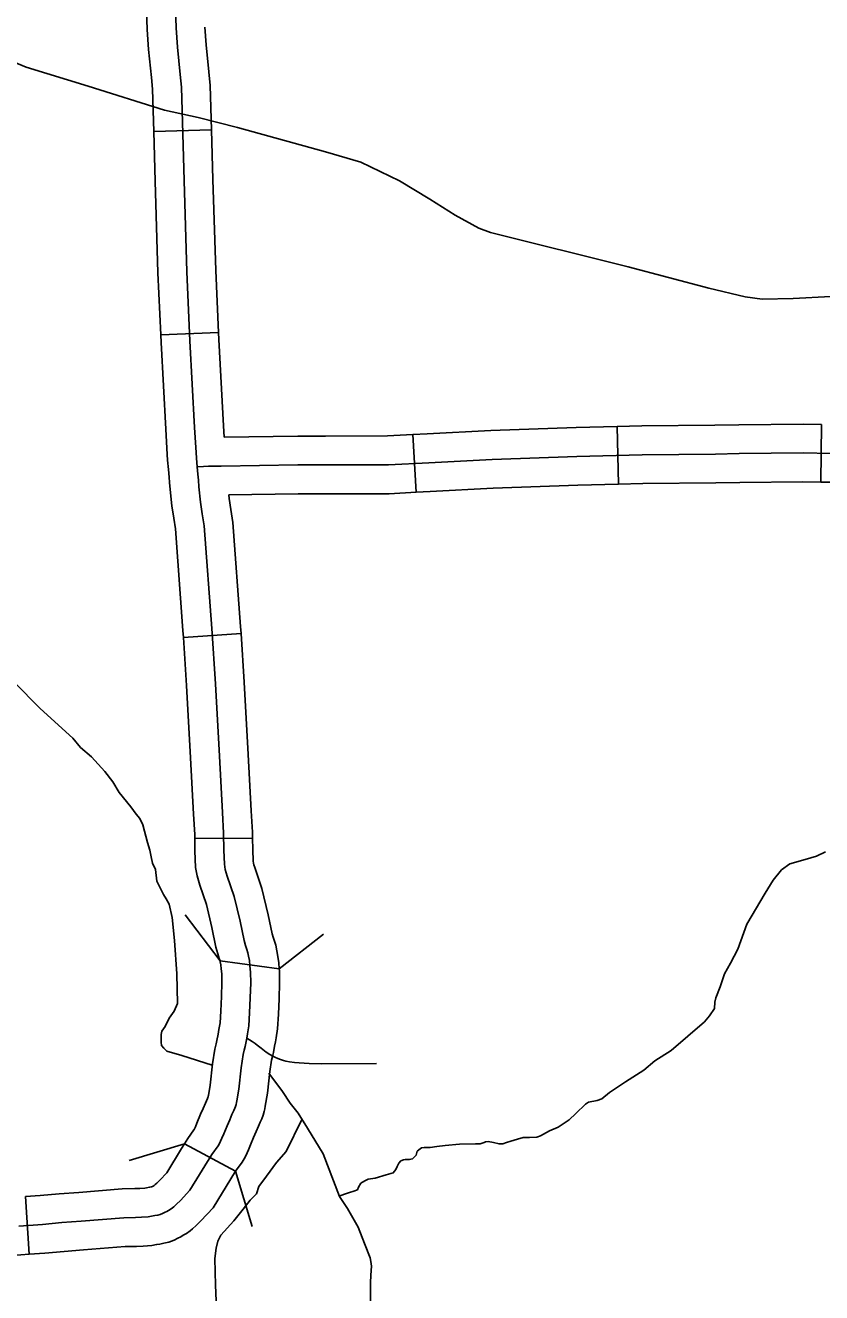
# Model space of a CAD drawing. Extents: x 1720274 to 1751788, y 372074 to 391887.
# Drawn here: x 1730899 to 1731226, y 374885 to 375405 of the extents above; entities that cross this region are included whole.
import ezdxf

# ---------------------------------------------------------------- set-up
doc = ezdxf.new("R2010")
doc.units = 0
for name, color, linetype in [('Level 32', 7, 'Continuous'), ('Level 35', 7, 'Continuous'), ('Level 38', 7, 'Continuous')]:
    doc.layers.add(name, color=color, linetype=linetype)

msp = doc.modelspace()

# ---------------------------------------------------------------- linework, layer by layer
at = {"layer": 'Level 32'}
for p, q in [((1730952.04, 375361.49), (1730975.73, 375362.14)), ((1730954.91, 375277.92), (1730978.58, 375278.97)), ((1731142.05, 375240.34), (1731142.65, 375216.64)), ((1731225.96, 375241.21), (1731225.58, 375217.51)), ((1731058.36, 375237.02), (1731059.63, 375213.36)), ((1730987.85, 375155.34), (1730964.2, 375153.8)), ((1730992.58, 375071.38), (1730968.88, 375071.18)), ((1730979.23, 375021.05), (1731003.51, 375017.74)), ((1730985.54, 374934.65), (1730964.67, 374945.91)), ((1730901, 374900.6), (1730899.38, 374924.25))]:
    msp.add_line(p, q, dxfattribs=at)
for points in [[(1730946.69, 375443.95), (1730947.05, 375440.02), (1730947.53, 375434.11), (1730948.07, 375427.04), (1730948.41, 375422.09), (1730949.12, 375411.18), (1730949.35, 375403.34), (1730949.9, 375395.07), (1730951.08, 375383.56), (1730951.56, 375378.82), (1730952.04, 375361.49)], [(1730960.96, 375411.75), (1730961.19, 375403.91), (1730961.71, 375396.06), (1730962.87, 375384.76), (1730963.4, 375379.59), (1730964.45, 375341.36), (1730965.61, 375303.87), (1730966.88, 375275.46)], [(1730973.04, 375404.29), (1730973.52, 375397.06), (1730974.66, 375385.97), (1730975.23, 375380.35), (1730975.73, 375362.14)], [(1730893.21, 375390.63), (1730899.65, 375387.81), (1730925.11, 375380.03), (1730956.51, 375370.19), (1730970.21, 375367.24), (1730986.43, 375363.1), (1731022.41, 375353.1), (1731036.93, 375348.81), (1731052.78, 375341.22), (1731065.32, 375333.69), (1731075.7, 375327.13), (1731085.39, 375321.72), (1731090.13, 375320.02), (1731146.57, 375305.9), (1731179.73, 375297.18), (1731194.62, 375293.58), (1731201.55, 375292.62), (1731214.3, 375292.88), (1731229.67, 375293.66)], [(1730952.04, 375361.49), (1730952.61, 375341.01), (1730953.77, 375303.42), (1730954.91, 375277.92)], [(1730975.73, 375362.14), (1730976.3, 375341.71), (1730977.45, 375304.32), (1730978.58, 375278.97)], [(1730954.91, 375277.92), (1730955.04, 375274.88), (1730956.95, 375239.19), (1730957.58, 375228.92), (1730957.72, 375226.51), (1730958.05, 375222.75)], [(1730978.58, 375278.97), (1730978.71, 375276.04), (1730980.61, 375240.56), (1730980.89, 375235.96)], [(1730966.88, 375275.46), (1730968.78, 375239.88), (1730969.41, 375229.63), (1730969.54, 375227.37), (1730969.85, 375223.78)], [(1731142.05, 375240.34), (1731125.23, 375239.91), (1731090.29, 375238.65), (1731064.22, 375237.34), (1731058.36, 375237.02)], [(1731225.96, 375241.21), (1731218.37, 375241.33), (1731191.97, 375241.06), (1731182.21, 375240.86), (1731152.2, 375240.59), (1731142.05, 375240.34)], [(1731058.36, 375237.02), (1731047.94, 375236.46), (1731022.5, 375236.41), (1731011.09, 375236.41), (1730980.89, 375235.96)], [(1731229.7, 375229.29), (1731218.33, 375229.48), (1731192.16, 375229.22), (1731182.39, 375229.01), (1731152.4, 375228.75), (1731125.6, 375228.07), (1731090.8, 375226.81), (1731064.84, 375225.5), (1731048.27, 375224.61), (1731022.52, 375224.56), (1731011.18, 375224.56), (1730979.68, 375224.09), (1730976.17, 375224.05), (1730974.48, 375224), (1730972.41, 375223.88), (1730969.85, 375223.78)], [(1730964.2, 375153.8), (1730964.02, 375156.57), (1730960.9, 375198.31), (1730960.23, 375202.7), (1730959.44, 375207.75), (1730958.76, 375214.54), (1730958.55, 375217.34), (1730958.34, 375219.62), (1730958.05, 375222.67)], [(1730990.24, 374989.33), (1730990.49, 374991.13), (1730991.01, 374994.36), (1730991.32, 374999.76), (1730991.62, 375005.89), (1730991.8, 375012.07), (1730991.74, 375016.38), (1730991.5, 375018.98), (1730991.26, 375021.11), (1730990.95, 375022.93), (1730990.65, 375024.26), (1730990.16, 375025.72), (1730989.62, 375027.35), (1730989.07, 375029.35), (1730987.44, 375037.3), (1730985.01, 375047.43), (1730982.17, 375055.73), (1730981.74, 375057.19), (1730981.38, 375058.52), (1730981.02, 375060.65), (1730980.77, 375066.47), (1730980.71, 375073.38), (1730980.17, 375081.87), (1730978.96, 375105.04), (1730977.32, 375134.75), (1730975.84, 375157.4), (1730972.68, 375199.64), (1730971.94, 375204.5), (1730971.2, 375209.25), (1730970.57, 375215.59), (1730970.36, 375218.33), (1730970.14, 375220.72), (1730969.85, 375223.78)], [(1731142.65, 375216.64), (1731125.96, 375216.22), (1731091.31, 375214.97), (1731065.45, 375213.67), (1731059.63, 375213.36)], [(1731225.58, 375217.51), (1731218.3, 375217.63), (1731192.35, 375217.37), (1731182.57, 375217.16), (1731152.6, 375216.9), (1731142.65, 375216.64)], [(1731229.72, 375217.44), (1731225.58, 375217.51)], [(1731059.63, 375213.36), (1731048.6, 375212.77), (1731022.53, 375212.71), (1731011.27, 375212.71), (1730982.81, 375212.29)], [(1730987.85, 375155.34), (1730987.67, 375158.23), (1730984.46, 375200.98), (1730983.65, 375206.3), (1730982.96, 375210.75), (1730982.81, 375212.29)], [(1730968.88, 375071.17), (1730968.87, 375072.95), (1730968.34, 375081.18), (1730967.12, 375104.4), (1730965.49, 375134.04), (1730964.2, 375153.8)], [(1730992.58, 375071.38), (1730992.56, 375073.81), (1730992, 375082.56), (1730990.79, 375105.67), (1730989.15, 375135.46), (1730987.85, 375155.34)], [(1730979.23, 375021.05), (1730978.92, 375021.97), (1730978.27, 375023.92), (1730977.54, 375026.6), (1730975.87, 375034.72), (1730973.62, 375044.12), (1730970.87, 375052.15), (1730970.34, 375053.97), (1730969.8, 375055.96), (1730969.21, 375059.39), (1730968.93, 375066.17), (1730968.88, 375071.18)], [(1731003.51, 375017.74), (1731003.28, 375020.21), (1731002.99, 375022.75), (1731002.58, 375025.21), (1731002.08, 375027.45), (1731001.41, 375029.46), (1731000.97, 375030.79), (1731000.61, 375032.11), (1730999.01, 375039.87), (1730996.41, 375050.73), (1730993.47, 375059.32), (1730993.15, 375060.4), (1730992.96, 375061.09), (1730992.82, 375061.9), (1730992.62, 375066.77), (1730992.58, 375071.38)], [(1730978.5, 374990.91), (1730978.76, 374992.88), (1730979.22, 374995.65), (1730979.48, 375000.39), (1730979.78, 375006.35), (1730979.95, 375012.16), (1730979.9, 375015.74), (1730979.71, 375017.76), (1730979.52, 375019.46), (1730979.32, 375020.64), (1730979.23, 375021.05)], [(1731001.99, 374987.75), (1731002.21, 374989.39), (1731002.81, 374993.07), (1731003.15, 374999.14), (1731003.46, 375005.42), (1731003.65, 375011.98), (1731003.58, 375017.01), (1731003.51, 375017.74)], [(1730964.67, 374945.91), (1730966.01, 374948.09), (1730968.54, 374951.63), (1730968.62, 374951.84), (1730969.15, 374952.95), (1730969.73, 374954.4), (1730971.23, 374958.09), (1730972.35, 374960.46), (1730973.22, 374962.62), (1730974.11, 374964.57), (1730974.28, 374964.94), (1730974.31, 374965.05), (1730974.42, 374965.5), (1730974.48, 374965.77), (1730975.18, 374970.03), (1730976.16, 374978.77), (1730977.11, 374984.79), (1730977.62, 374987.02), (1730977.92, 374988.33), (1730978.5, 374990.91)], [(1730896.76, 374912.19), (1730906.43, 374912.85), (1730914.3, 374913.61), (1730922.27, 374914.18), (1730939.72, 374915.6), (1730944.55, 374915.7), (1730947.02, 374915.79), (1730949.8, 374915.98), (1730951.12, 374916.22), (1730952.43, 374916.45), (1730953.7, 374916.69), (1730954.68, 374916.92), (1730955.62, 374917.3), (1730956.7, 374917.82), (1730957.45, 374918.19), (1730958.15, 374918.61), (1730958.81, 374918.99), (1730959.66, 374919.65), (1730960.27, 374920.12), (1730961.35, 374921.1), (1730962.94, 374922.61), (1730966.88, 374926.88), (1730975.89, 374941.53), (1730978.47, 374945.15), (1730979.04, 374946), (1730979.46, 374947.03), (1730980.02, 374948.2), (1730980.73, 374949.99), (1730982.09, 374953.32), (1730983.21, 374955.72), (1730984.1, 374957.93), (1730984.9, 374959.66), (1730985.32, 374960.6), (1730985.56, 374961.26), (1730985.79, 374962.11), (1730985.98, 374962.9), (1730986.12, 374963.56), (1730986.92, 374968.4), (1730987.9, 374977.18), (1730988.75, 374982.54), (1730989.17, 374984.37), (1730989.51, 374985.86), (1730990.05, 374988.57), (1730990.24, 374989.33)], [(1730985.54, 374934.65), (1730988.23, 374938.42), (1730989.56, 374940.41), (1730990.29, 374942.22), (1730990.89, 374943.46), (1730991.72, 374945.58), (1730992.94, 374948.56), (1730994.08, 374950.98), (1730994.99, 374953.23), (1730995.69, 374954.76), (1730996.33, 374956.18), (1730996.86, 374957.68), (1730997.27, 374959.16), (1730997.54, 374960.31), (1730997.77, 374961.36), (1730998.66, 374966.77), (1730999.65, 374975.6), (1731000.39, 374980.28), (1731000.72, 374981.72), (1731001.1, 374983.39), (1731001.61, 374985.95), (1731001.99, 374987.75)], [(1731043.36, 374978.91), (1731020.92, 374978.77), (1731015.83, 374978.86), (1731011.73, 374979.14), (1731009.82, 374979.28), (1731007.77, 374979.61), (1731006.23, 374979.89), (1731005.25, 374980.12), (1731003.57, 374980.73), (1731002.63, 374981.05), (1731001.98, 374981.38), (1731000.82, 374981.89), (1730999.7, 374982.55), (1730998.11, 374983.57), (1730996.15, 374985.16), (1730994.47, 374986.47), (1730993.59, 374987.12), (1730992.42, 374987.92), (1730990.24, 374989.33)], [(1730899.38, 374924.25), (1730905.45, 374924.66), (1730913.31, 374925.42), (1730921.36, 374926), (1730939.12, 374927.44), (1730944.21, 374927.54), (1730946.39, 374927.63), (1730948.35, 374927.76), (1730949.03, 374927.88), (1730950.31, 374928.11), (1730951.05, 374928.25), (1730951.49, 374928.46), (1730951.74, 374928.58), (1730952.16, 374928.84), (1730952.2, 374928.86), (1730952.4, 374929.02), (1730952.64, 374929.2), (1730953.29, 374929.79), (1730954.51, 374930.95), (1730957.39, 374934.07), (1730963.48, 374943.97), (1730964.67, 374945.91)], [(1730901, 374900.6), (1730907.4, 374901.04), (1730915.29, 374901.8), (1730923.17, 374902.36), (1730940.32, 374903.76), (1730944.9, 374903.85), (1730947.65, 374903.96), (1730951.25, 374904.21), (1730953.2, 374904.55), (1730954.55, 374904.79), (1730956.15, 374905.09), (1730958.28, 374905.6), (1730960.39, 374906.44), (1730961.91, 374907.17), (1730963.16, 374907.8), (1730964.15, 374908.39), (1730965.43, 374909.12), (1730966.91, 374910.28), (1730967.89, 374911.03), (1730969.41, 374912.42), (1730971.37, 374914.27), (1730976.37, 374919.69), (1730983.67, 374931.55), (1730985.54, 374934.65)], [(1730817.02, 374895.18), (1730823.4, 374895.21), (1730826.5, 374895.32), (1730830.4, 374895.63), (1730836.87, 374896.19), (1730842.6, 374896.57), (1730852.57, 374897.35), (1730860.57, 374898.28), (1730863.91, 374898.46), (1730870.75, 374898.84), (1730881.62, 374899.41), (1730885.94, 374899.69), (1730890.01, 374899.88), (1730897.54, 374900.36), (1730901, 374900.6)]]:
    msp.add_lwpolyline(points, dxfattribs=at)
at = {"layer": 'Level 35'}
for points in [[(1730894.78, 375135.44), (1730905.41, 375124.6), (1730918.79, 375112.39), (1730921.94, 375108.65), (1730926.46, 375104.71), (1730931.97, 375098.8), (1730935.32, 375094.47), (1730937.88, 375090.13), (1730942.66, 375084.31), (1730944.83, 375081.3), (1730946.27, 375079.5), (1730947.6, 375076.85), (1730949.54, 375069.64), (1730950.42, 375066.4), (1730951.01, 375063.74), (1730951.56, 375061.18), (1730952.8, 375058.55), (1730953.35, 375053.71)], [(1731028.14, 374924.47), (1731030.28, 374925.33), (1731032.28, 374925.9), (1731034.13, 374926.47), (1731035.56, 374927.05), (1731035.99, 374928.19), (1731036.99, 374929.76), (1731038.56, 374930.76), (1731039.99, 374931.48), (1731042.84, 374931.9), (1731047.41, 374933.19), (1731050.27, 374934.05), (1731051.27, 374935.33), (1731051.84, 374936.62), (1731052.55, 374938.05), (1731053.41, 374938.91), (1731054.41, 374939.34), (1731055.12, 374939.48), (1731056.26, 374939.48), (1731056.84, 374939.48), (1731058.12, 374939.76), (1731058.83, 374940.48), (1731059.69, 374941.34), (1731060.12, 374942.91), (1731061.26, 374943.91), (1731061.83, 374944.34), (1731062.98, 374944.48), (1731065.4, 374944.48), (1731068.12, 374944.77), (1731071.54, 374945.19), (1731077.4, 374945.77), (1731083.96, 374945.91), (1731085.96, 374945.91), (1731087.53, 374946.48), (1731088.11, 374946.77), (1731089.22, 374946.84), (1731091.34, 374946.45), (1731093.69, 374945.9), (1731095.26, 374945.9), (1731096.75, 374946.45), (1731098.48, 374947), (1731101.23, 374947.86), (1731103.51, 374948.57), (1731106.1, 374948.57), (1731109.16, 374948.73), (1731110.65, 374949.28), (1731114.35, 374951.24), (1731117.88, 374952.74), (1731122.36, 374955.72), (1731125.11, 374958.32), (1731129.11, 374962.25), (1731130.37, 374963.03), (1731133.9, 374963.66), (1731135.86, 374964.45), (1731139.01, 374966.96), (1731145.45, 374971.37), (1731152.98, 374976.16), (1731157.54, 374979.93), (1731164.21, 374984.26), (1731177.88, 374995.97), (1731179.92, 374998.48), (1731182.04, 375001.47), (1731182.2, 375004.06), (1731182.59, 375005.79), (1731184.32, 375010.43), (1731186.13, 375015.69), (1731188.56, 375020.02), (1731191.62, 375025.83), (1731195.24, 375036.13), (1731202.74, 375048.77), (1731206.11, 375054.1), (1731209.48, 375058.36), (1731212.85, 375060.85), (1731219.24, 375062.63), (1731223.86, 375064.05), (1731227.58, 375065.82)], [(1730953.35, 375053.71), (1730955.98, 375048.32), (1730957.09, 375046.47), (1730958.29, 375044.3), (1730959.61, 375038.77), (1730960.57, 375029.38), (1730961.54, 375015.65), (1730961.78, 375003.49), (1730960.45, 375000.36), (1730958.41, 374997.47), (1730956.73, 374994.1), (1730955.4, 374992.17), (1730955.04, 374990.85), (1730955.04, 374989.64), (1730955.04, 374988.56), (1730955.04, 374987.6), (1730955.16, 374986.27), (1730956.12, 374985.19), (1730957.45, 374983.99), (1730963.58, 374982.18), (1730976.06, 374978.17)], [(1730999.17, 374974.99), (1731004.85, 374967.41), (1731007.98, 374962.59), (1731011.22, 374958.5), (1731015.07, 374952.36), (1731021.57, 374941.89), (1731025.78, 374930.69), (1731028.18, 374924.31), (1731031.55, 374919.37), (1731035.88, 374911.67), (1731038.53, 374905.05), (1731040.81, 374899.15), (1731041.05, 374897.7), (1731041.29, 374895.65), (1731041.05, 374892.04), (1731040.93, 374888.91), (1731040.93, 374878.2)], [(1731012.83, 374955.98), (1731006.37, 374942.73), (1731002.39, 374938.33), (1730998.27, 374932.59), (1730995.2, 374928.43), (1730994.18, 374925.45), (1730991.57, 374922.75), (1730988.7, 374919.06), (1730984.91, 374914.34), (1730979.48, 374908.39), (1730978.35, 374906.03), (1730977.64, 374903.16), (1730977.02, 374898.85), (1730977.33, 374887.97), (1730978.56, 374859.05), (1730978.56, 374840.99), (1730978.51, 374834.61)]]:
    msp.add_lwpolyline(points, dxfattribs=at)
at = {"layer": 'Level 38'}
for points in [[(1730979.23, 375021.05), (1730964.97, 375039.98)], [(1731021.63, 375032.01), (1731003.5, 375017.74)], [(1730941.97, 374939.09), (1730964.67, 374945.91)], [(1730985.54, 374934.68), (1730992.36, 374911.98)]]:
    msp.add_lwpolyline(points, dxfattribs=at)

doc.saveas('drawing.dxf')
